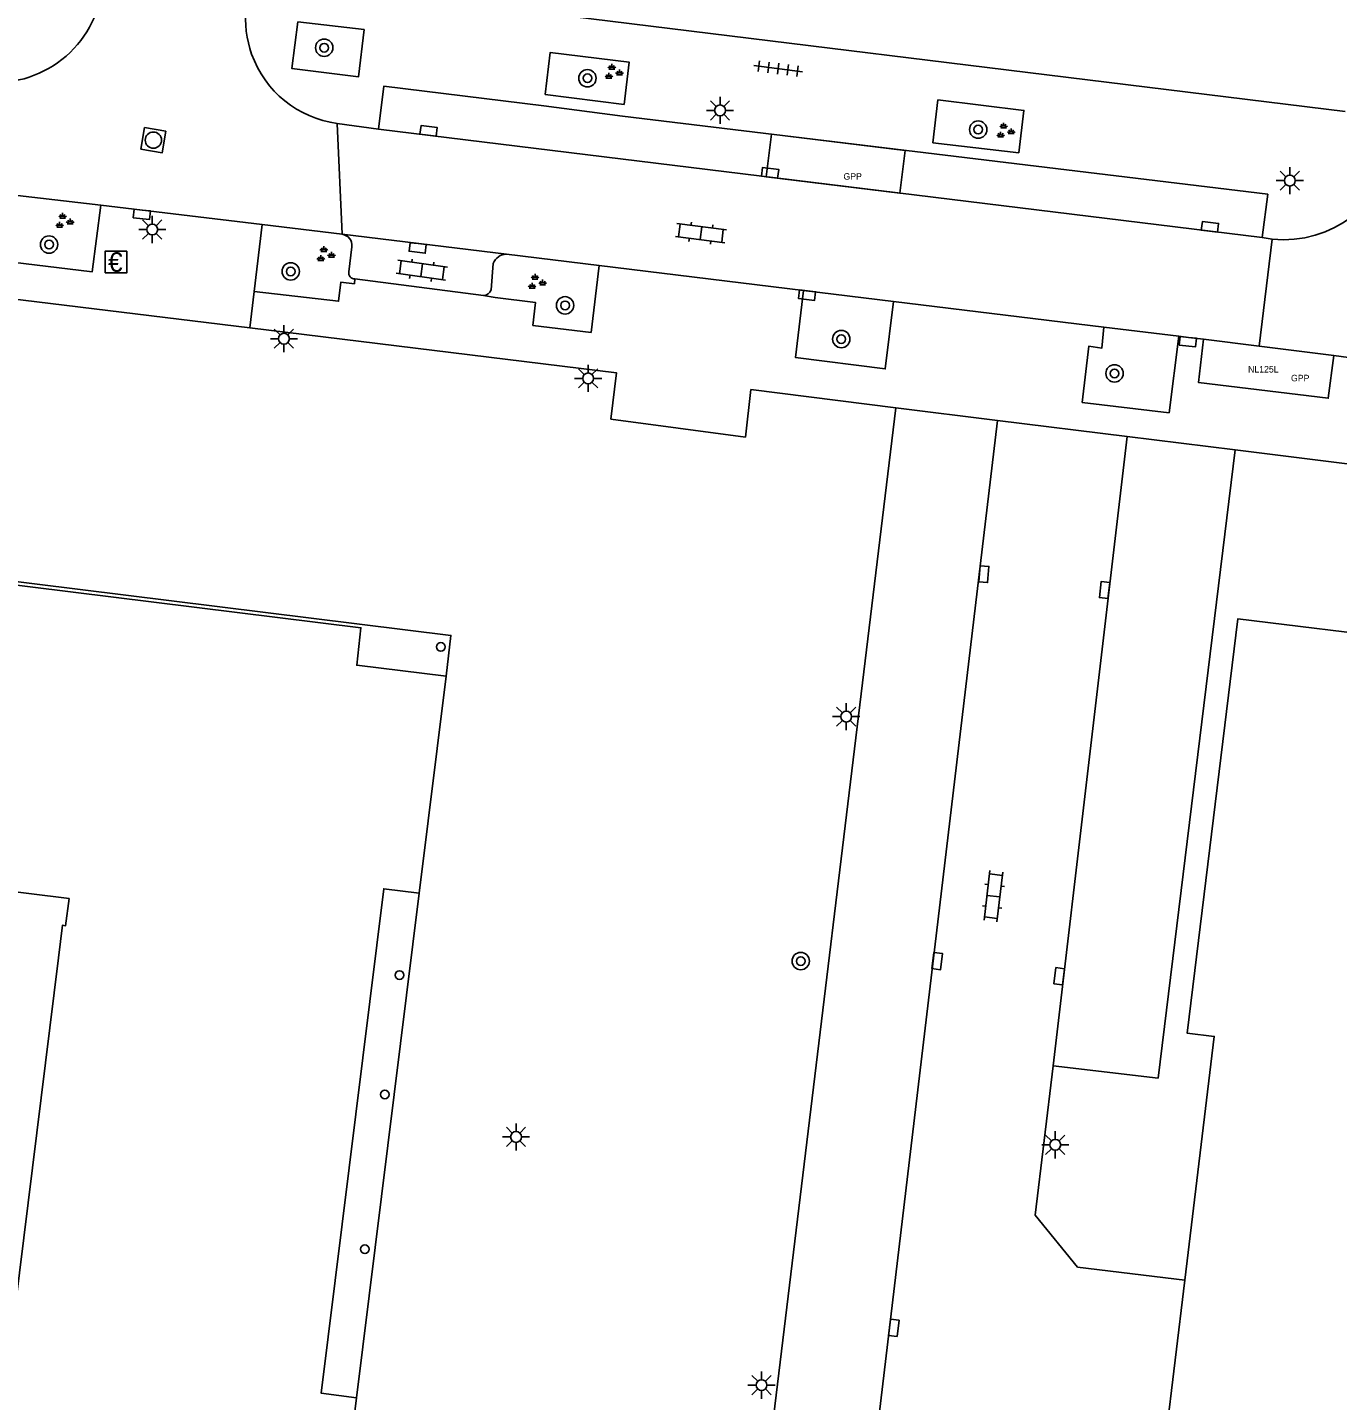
# Model space of a CAD drawing. Extents: x 131000 to 133014, y 396499 to 399001.
# Drawn here: x 132167.8 to 132228.1, y 396668.2 to 396731.5 of the extents above; entities that cross this region are included whole.
import ezdxf

# ---------------------------------------------------------------- set-up
doc = ezdxf.new("R2010")
doc.units = 0
for name, color, linetype in [('bp-anno-kenteken', 7, 'Continuous'), ('bp-grn-parkeervak', 7, 'Continuous'), ('gg-bbg-hoofdgebouw', 7, 'Continuous'), ('gg-bbg-onder overbouw', 7, 'Continuous'), ('gg-bbg-pand overbouw', 7, 'Continuous'), ('gg-bbg-pilaar onder overbouw', 7, 'Continuous'), ('gg-knt-verharding', 7, 'Continuous'), ('gg-knt-verharding nz', 7, 'Continuous'), ('gt-grn-vlakafsluiter', 7, 'Continuous'), ('gt-grn-weggrens', 7, 'Continuous'), ('gt-symb-betaalautomaat', 7, 'Continuous'), ('gt-symb-boom', 7, 'Continuous'), ('gt-symb-groenvak', 7, 'Continuous'), ('gt-symb-klinker verharding', 7, 'Continuous'), ('gt-symb-kolk', 7, 'Continuous'), ('gt-symb-lichtmast', 7, 'Continuous'), ('gt-symb-rioolschacht', 7, 'Continuous'), ('gt-symb-tegel verharding', 7, 'Continuous'), ('kenmerkpunt gehandicapten parkeerplaats', 7, 'Continuous')]:
    doc.layers.add(name, color=color, linetype=linetype)

# ---------------------------------------------------------------- blocks, each defined once
blk = doc.blocks.new('gt0-GRVAK')
at = {"layer": 'gt-symb-groenvak'}
for p, q in [((-0.11, 0.189), (-0.228, 0.24)), ((-0.182, 0.153), (0.088, 0.153)), ((-0.091, 0.211), (-0.156, 0.322)), ((-0.047, 0.214), (-0.047, 0.393)), ((-0.004, 0.211), (0.061, 0.322)), ((0.015, 0.189), (0.133, 0.24)), ((0.262, -0.052), (0.197, 0.059)), ((0.305, -0.049), (0.305, 0.13)), ((0.349, -0.052), (0.414, 0.059)), ((-0.245, -0.228), (-0.363, -0.177)), ((-0.318, -0.264), (-0.047, -0.264)), ((-0.226, -0.206), (-0.291, -0.095)), ((-0.183, -0.203), (-0.183, -0.024)), ((-0.139, -0.206), (-0.074, -0.095)), ((-0.12, -0.228), (-0.002, -0.177)), ((0.243, -0.074), (0.125, -0.023)), ((0.17, -0.11), (0.441, -0.11)), ((0.368, -0.074), (0.486, -0.023))]:
    blk.add_line(p, q, dxfattribs=at)
blk = doc.blocks.new('gt0-KOLK')
at = {"layer": 'gt-symb-kolk'}
blk.add_lwpolyline([(0, 0), (0.375, 0), (0.375, 0.4), (-0.375, 0.4), (-0.375, 0), (0, 0)], dxfattribs=at)
blk = doc.blocks.new('gt0-LMAST')
at = {"layer": 'gt-symb-lichtmast'}
for p, q in [((-0.182, 0.173), (-0.447, 0.438)), ((-0.005, 0.246), (-0.005, 0.621)), ((0.172, 0.173), (0.437, 0.438)), ((-0.255, -0.004), (-0.63, -0.004)), ((-0.182, -0.181), (-0.447, -0.446)), ((-0.005, -0.254), (-0.005, -0.629)), ((0.437, -0.446), (0.172, -0.181)), ((0.245, -0.004), (0.62, -0.004))]:
    blk.add_line(p, q, dxfattribs=at)
blk.add_circle((-0.005, -0.004), 0.25, dxfattribs=at)
blk = doc.blocks.new('gt0-BOOM')
at = {"layer": 'gt-symb-boom'}
for radius in [0.4, 0.2]:
    blk.add_circle((0, 0), radius, dxfattribs=at)
blk = doc.blocks.new('gt0-KL1')
at = {"layer": 'gt-symb-klinker verharding'}
for p, q in [((-1.15, 0.3), (1.15, 0.3)), ((-1, -0.3), (-1, 0.3)), ((-0.5, 0.3), (-0.5, 0.45)), ((0, -0.3), (0, 0.3)), ((0.5, 0.3), (0.5, 0.45)), ((1, -0.3), (1, 0.3)), ((-1.15, -0.3), (1.15, -0.3)), ((-0.5, -0.45), (-0.5, -0.3)), ((0.5, -0.45), (0.5, -0.3))]:
    blk.add_line(p, q, dxfattribs=at)
blk = doc.blocks.new('gt0-TEG1')
at = {"layer": 'gt-symb-tegel verharding'}
for p, q in [((-1.125, 0), (1.125, 0)), ((-0.9, -0.25), (-0.9, 0.25)), ((-0.45, -0.25), (-0.45, 0.25)), ((0, -0.25), (0, 0.25)), ((0.45, -0.25), (0.45, 0.25)), ((0.9, -0.25), (0.9, 0.25))]:
    blk.add_line(p, q, dxfattribs=at)
blk = doc.blocks.new('gt0-RS')
at = {"layer": 'gt-symb-rioolschacht'}
blk.add_lwpolyline([(-0.5, -0.5), (0.5, -0.5), (0.5, 0.5), (-0.5, 0.5)], close=True, dxfattribs=at)
blk.add_circle((0, 0), 0.375, dxfattribs=at)
blk = doc.blocks.new('gt0-BA')
at = {"layer": 'gt-symb-betaalautomaat'}
blk.add_lwpolyline([(-0.498, -0.507), (0.502, -0.507), (0.502, 0.493), (-0.498, 0.493)], close=True, dxfattribs=at)
blk.add_text('€', height=0.9, dxfattribs=at).set_placement((-0.357, -0.457))

msp = doc.modelspace()

# ---------------------------------------------------------------- linework, layer by layer
at = {"layer": 'bp-grn-parkeervak'}
for points in [[(132208.194, 396725.796), (132207.946, 396723.824), (132201.792, 396724.58), (132202.038, 396726.544), (132208.194, 396725.796)], [(132227.935, 396716.347), (132227.685, 396714.375), (132221.708, 396715.096), (132221.939, 396717.093), (132224.502, 396716.774), (132227.935, 396716.347)]]:
    msp.add_lwpolyline(points, dxfattribs=at)
at = {"layer": 'gg-bbg-hoofdgebouw'}
msp.add_line((132187.037, 396701.565), (132185.802, 396691.561), dxfattribs=at)
for points in [[(132221.072, 396673.73), (132222.43, 396684.96), (132221.19, 396685.11), (132223.52, 396704.21), (132231.31, 396703.25), (132233.37, 396704.86), (132234.85, 396702.83), (132235.439, 396702.758)], [(132182.915, 396668.31), (132180.529, 396649.053), (132179.761, 396642.876), (132179.394, 396642.921), (132179.447, 396643.348), (132178.346, 396643.485), (132177.773, 396638.527), (132163.196, 396640.313), (132169.175, 396688.583), (132169.36, 396690.082), (132169.509, 396690.063), (132169.664, 396691.312), (132138.049, 396695.232), (132137.866, 396693.747)], [(132221.072, 396673.73), (132220.18, 396666.36), (132221.59, 396666.19), (132221.21, 396662.96), (132218.55, 396663.28)]]:
    msp.add_lwpolyline(points, dxfattribs=at)
at = {"layer": 'gg-bbg-onder overbouw'}
for points in [[(132135.651, 396707.929), (132141.008, 396707.259), (132141.222, 396708.986), (132183.114, 396703.797), (132182.918, 396702.064), (132187.037, 396701.565)], [(132182.915, 396668.31), (132181.288, 396668.512), (132184.165, 396691.763), (132185.802, 396691.561)]]:
    msp.add_lwpolyline(points, dxfattribs=at)
at = {"layer": 'gg-bbg-pand overbouw'}
msp.add_line((132185.802, 396691.561), (132182.915, 396668.31), dxfattribs=at)
msp.add_lwpolyline([(132187.037, 396701.565), (132187.261, 396703.438), (132135.886, 396709.821), (132135.651, 396707.929)], dxfattribs=at)
at = {"layer": 'gg-bbg-pilaar onder overbouw'}
for centre, start, end in [((132186.794, 396702.909), 0, 180), ((132186.794, 396702.909), 180, 360), ((132184.889, 396687.788), 0, 180), ((132184.889, 396687.788), 180, 0), ((132184.212, 396682.285), 0, 180), ((132184.212, 396682.285), 180, 0), ((132183.296, 396675.151), 0, 180), ((132183.296, 396675.151), 180, 0)]:
    msp.add_arc(centre, 0.2, start, end, dxfattribs=at)
at = {"layer": 'gg-knt-verharding'}
for p, q in [((132228.46, 396727.59), (132180.52, 396733.49)), ((132195.237, 396727.913), (132191.608, 396728.366)), ((132183.923, 396726.773), (132182.026, 396727.04)), ((132213.42, 396725.684), (132209.461, 396726.137)), ((132167.287, 396723.71), (132171.126, 396723.267)), ((132171.126, 396723.267), (132178.568, 396722.375)), ((132178.568, 396722.375), (132178.194, 396719.298)), ((132178.568, 396722.375), (132182.249, 396721.928)), ((132182.698, 396721.356), (132182.56, 396720.196)), ((132225.106, 396721.709), (132224.502, 396716.774)), ((132225.106, 396721.709), (132224.645, 396721.778)), ((132189.819, 396721.008), (132194.092, 396720.489)), ((132189.112, 396719.368), (132189.213, 396720.585)), ((132194.092, 396720.489), (132203.505, 396719.345)), ((132182.839, 396719.871), (132188.759, 396719.104)), ((132203.505, 396719.345), (132207.655, 396718.838)), ((132207.655, 396718.838), (132217.346, 396717.654)), ((132217.346, 396717.654), (132220.796, 396717.232)), ((132220.796, 396717.232), (132221.237, 396717.178)), ((132221.237, 396717.178), (132221.939, 396717.093)), ((132227.935, 396716.347), (132229.392, 396716.147)), ((132200.826, 396712.572), (132201.086, 396714.78)), ((132207.759, 396713.937), (132201.086, 396714.78)), ((132207.759, 396713.937), (132212.445, 396713.354)), ((132212.445, 396713.354), (132218.414, 396712.612)), ((132218.414, 396712.612), (132223.4, 396711.992)), ((132223.4, 396711.992), (132233.281, 396710.763))]:
    msp.add_line(p, q, dxfattribs=at)
for points in [[(132180.2, 396731.725), (132179.924, 396729.576), (132183.001, 396729.18), (132183.262, 396731.366), (132180.2, 396731.725)], [(132195.237, 396727.913), (132195.471, 396729.869), (132191.837, 396730.313), (132191.608, 396728.366)], [(132183.923, 396726.773), (132184.17, 396728.758), (132191.547, 396727.843), (132195.173, 396727.378), (132224.898, 396723.775), (132224.645, 396721.778)], [(132213.42, 396725.684), (132213.662, 396727.637), (132209.701, 396728.123), (132209.461, 396726.137)], [(132128.586, 396723.658), (132128.501, 396722.941), (132134.608, 396722.22), (132134.7, 396722.904), (132177.989, 396717.612)], [(132171.126, 396723.267), (132170.733, 396720.206), (132166.55, 396720.7), (132166.684, 396722.08), (132166.61, 396722.087)], [(132194.092, 396720.489), (132193.717, 396717.405), (132191.041, 396717.731), (132191.154, 396718.787), (132189.293, 396719.02), (132188.759, 396719.104)], [(132178.194, 396719.298), (132182.085, 396718.845), (132182.191, 396719.726), (132182.813, 396719.652), (132182.839, 396719.871)], [(132203.505, 396719.345), (132203.13, 396716.255), (132207.274, 396715.723), (132207.655, 396718.838)], [(132177.989, 396717.612), (132194.884, 396715.547), (132194.622, 396713.406)], [(132217.346, 396717.654), (132217.255, 396716.683), (132216.658, 396716.777), (132216.351, 396714.177), (132220.348, 396713.705), (132220.796, 396717.232)], [(132221.939, 396717.093), (132221.708, 396715.096), (132227.685, 396714.375), (132227.935, 396716.347)], [(132207.759, 396713.937), (132201.87, 396665.39), (132201.988, 396665.375)], [(132215.01, 396683.6), (132219.84, 396683.04), (132223.4, 396711.992)], [(132221.072, 396673.73), (132216.13, 396674.32), (132214.18, 396676.73), (132215.01, 396683.6)]]:
    msp.add_lwpolyline(points, dxfattribs=at)
for centre, radius, start, end in [((132166.257, 396733.904), 4.986, 262.95883, 353.4229), ((132182.656, 396731.854), 4.855, 173.84269, 199.51803), ((132182.657, 396731.855), 4.856, 199.52113, 262.53866), ((132225.64, 396726.824), 5.143, 264.04357, 351.25021), ((132182.18, 396721.412), 0.521, 353.83267, 82.42868), ((132189.809, 396720.377), 0.631, 89.08955, 160.74206), ((132182.831, 396720.147), 0.276, 169.65845, 271.63119), ((132188.755, 396719.478), 0.374, 270.6559, 342.92791)]:
    msp.add_arc(centre, radius, start, end, dxfattribs=at)
at = {"layer": 'gg-knt-verharding nz'}
for p, q in [((132183.923, 396726.773), (132224.645, 396721.778)), ((132189.819, 396721.008), (132182.249, 396721.928)), ((132221.939, 396717.093), (132224.502, 396716.774)), ((132224.502, 396716.774), (132227.935, 396716.347)), ((132206.662, 396664.784), (132212.445, 396713.354)), ((132215.01, 396683.6), (132218.414, 396712.612))]:
    msp.add_line(p, q, dxfattribs=at)
at = {"layer": 'gt-grn-vlakafsluiter'}
msp.add_line((132200.826, 396712.572), (132194.622, 396713.406), dxfattribs=at)
at = {"layer": 'gt-grn-weggrens'}
for p, q in [((132182.026, 396727.04), (132182.249, 396721.928)), ((132178.194, 396719.298), (132177.989, 396717.612))]:
    msp.add_line(p, q, dxfattribs=at)

# ---------------------------------------------------------------- block references
at = {"layer": 'gt-symb-betaalautomaat'}
msp.add_blockref('gt0-BA', (132171.821, 396720.656), dxfattribs=at)
at = {"layer": 'gt-symb-boom'}
for p in [(132181.421, 396730.528), (132193.552, 396729.121), (132211.554, 396726.753), (132168.745, 396721.457), (132179.878, 396720.218), (132192.519, 396718.654), (132205.247, 396717.097), (132217.835, 396715.517), (132203.378, 396688.431)]:
    msp.add_blockref('gt0-BOOM', p, dxfattribs=at)
at = {"layer": 'gt-symb-groenvak'}
for p in [(132194.723, 396729.393), (132212.772, 396726.679), (132169.416, 396722.521), (132181.45, 396720.987), (132191.182, 396719.713)]:
    msp.add_blockref('gt0-GRVAK', p, dxfattribs=at)
at = {"layer": 'gt-symb-klinker verharding'}
for p, rotation in [((132198.781, 396721.98), -7.068140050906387), ((132185.916, 396720.274), -7.870920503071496), ((132212.255, 396691.425), 83.28012011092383)]:
    msp.add_blockref('gt0-KL1', p, dxfattribs=dict(at, rotation=rotation))
at = {"layer": 'gt-symb-kolk'}
for p, rotation in [((132186.207, 396726.493), -7.00425924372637), ((132201.942, 396724.566), -7.004259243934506), ((132173.041, 396723.046), 173.41651364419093), ((132222.206, 396722.075), -7.004259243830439), ((132185.752, 396721.497), 173.1402399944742), ((132203.689, 396719.323), 173.07517773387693), ((132221.237, 396717.178), 173.51433964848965), ((132211.616, 396706.281), -94.70180831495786), ((132217.579, 396705.508), 83.10945167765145), ((132209.47, 396688.455), -97.35237935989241), ((132215.487, 396687.709), 83.10945167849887), ((132207.468, 396671.551), -96.83367234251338)]:
    msp.add_blockref('gt0-KOLK', p, dxfattribs=dict(at, rotation=rotation))
at = {"layer": 'gt-symb-lichtmast'}
for p in [(132199.666, 396727.642), (132225.918, 396724.405), (132173.505, 396722.151), (132179.571, 396717.122), (132193.587, 396715.292), (132205.479, 396699.704), (132190.267, 396680.333), (132215.11, 396679.968), (132201.577, 396668.892)]:
    msp.add_blockref('gt0-LMAST', p, dxfattribs=at)
at = {"layer": 'gt-symb-rioolschacht', "rotation": 170.20785375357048}
msp.add_blockref('gt0-RS', (132173.552, 396726.267), dxfattribs=at)
at = {"layer": 'gt-symb-tegel verharding', "rotation": 172.931859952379}
msp.add_blockref('gt0-TEG1', (132202.339, 396729.562), dxfattribs=at)

# ---------------------------------------------------------------- texts
at = {"layer": 'bp-anno-kenteken'}
msp.add_text('NL125L', height=0.3, dxfattribs=at).set_placement((132223.989, 396715.558))
at = {"layer": 'kenmerkpunt gehandicapten parkeerplaats'}
for p in [(132205.348, 396724.445), (132225.968, 396715.153)]:
    msp.add_text('GPP', height=0.3, dxfattribs=at).set_placement(p)

doc.saveas('drawing.dxf')
